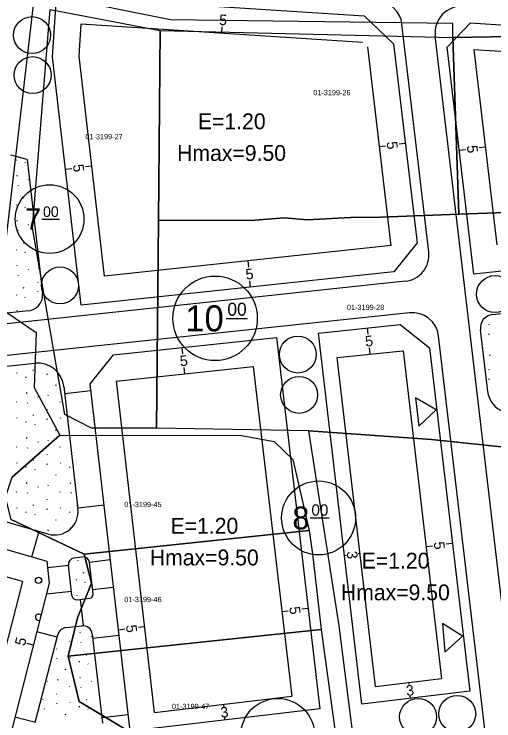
# Model space of a CAD drawing. Extents: x 419396 to 421519, y 4453567 to 4456767.
# Drawn here: x 421112.1 to 421202.9, y 4454481 to 4454614.7 of the extents above; entities that cross this region are included whole.
import ezdxf

# ---------------------------------------------------------------- set-up
doc = ezdxf.new("R2010")
doc.units = 0
for name, color, linetype in [('0_KADASTRO', 7, 'Continuous'), ('Level 16', 7, 'Continuous'), ('Level 20', 7, 'Continuous'), ('Level 28', 7, 'Continuous'), ('Level 29', 7, 'Continuous'), ('Level 30', 7, 'Continuous'), ('Level 41', 7, 'Continuous'), ('Level 44', 7, 'Continuous'), ('Level 55', 7, 'Continuous'), ('Level 58', 7, 'Continuous'), ('Level 62', 7, 'Continuous')]:
    doc.layers.add(name, color=color, linetype=linetype)

msp = doc.modelspace()

# ---------------------------------------------------------------- linework, layer by layer
at = {"layer": '0_KADASTRO'}
for points in [[(421028.56, 4454776.95), (421116.99, 4454780.91), (421122.61, 4454779.98), (421124.13, 4454754.4), (421119.75, 4454712.65), (421119.74, 4454670.93), (421119.78, 4454646.86), (421115.84, 4454617.61), (421110.18, 4454569.28)], [(421109.51, 4454559.06), (421116.28, 4454554.47), (421115.85, 4454544.09), (421120.74, 4454535.03), (421111.68, 4454527.07)], [(421182.51, 4454429.28), (421173.66, 4454498.99), (421167.91, 4454535.86), (421191.12, 4454534.24), (421213.91, 4454531.86), (421207.82, 4454512.43), (421214.05, 4454496.12), (421234.75, 4454459.61)], [(421111.55, 4454519.07), (421125.37, 4454512.5), (421126.72, 4454507.02), (421124.1, 4454500.45), (421122.29, 4454493.22), (421124.38, 4454484.62), (421135.45, 4454478), (421131.6, 4454464.37), (421129.81, 4454454.28), (421128.51, 4454452.73), (421125.48, 4454445.01), (421128.73, 4454441.78), (421132.05, 4454437.82), (421134.41, 4454431.3), (421134.48, 4454420.26), (421131.79, 4454397.32), (421133.06, 4454390.43), (421138.28, 4454381.97), (421141.23, 4454373.67), (421141.9, 4454369.44), (421133.84, 4454369.37), (421121.46, 4454358.14), (421109.64, 4454344.66)]]:
    msp.add_lwpolyline(points, dxfattribs=at)
for points in [[(421119.69, 4454618.16), (421122.96, 4454649.79), (421123.31, 4454670.52), (421161.43, 4454671.83), (421199.11, 4454672.12), (421256.97, 4454668.8), (421290.65, 4454667.07), (421277.56, 4454646.58), (421269.69, 4454637.2), (421268.03, 4454634.05), (421263.2, 4454624.9), (421261.03, 4454611.43), (421195.2, 4454610.32), (421195.14, 4454612.96), (421141.7, 4454613.65)], [(421115.55, 4454574.26), (421118.89, 4454615.61), (421139.77, 4454611.62), (421139.4, 4454575.69), (421139.04, 4454536.38), (421126.72, 4454536.38), (421121.67, 4454538.99)], [(421139.4, 4454575.69), (421139.77, 4454611.62), (421195.2, 4454610.32), (421196.29, 4454576.87), (421181.47, 4454576.33), (421175.77, 4454576.22), (421167.56, 4454575.82), (421163.28, 4454576.21), (421157.66, 4454575.77)], [(421195.2, 4454610.32), (421261.03, 4454611.43), (421259.67, 4454600.41), (421258.1, 4454587.66), (421250.87, 4454578.86), (421196.29, 4454576.87)], [(421139.04, 4454536.38), (421139.4, 4454575.69), (421157.66, 4454575.77), (421163.28, 4454576.21), (421167.56, 4454575.82), (421175.77, 4454576.22), (421181.47, 4454576.33), (421196.29, 4454576.87), (421250.87, 4454578.86), (421232.64, 4454554.42), (421213.91, 4454531.86), (421191.12, 4454534.24), (421167.91, 4454535.86)], [(421110.42, 4454523.31), (421111.68, 4454527.07), (421120.74, 4454535.03), (421155.12, 4454534.98), (421161.31, 4454533.82), (421164.86, 4454530.43), (421167.98, 4454517.01), (421125.37, 4454512.5), (421111.55, 4454519.07)], [(421122.29, 4454493.22), (421124.1, 4454500.45), (421126.72, 4454507.02), (421125.37, 4454512.5), (421167.98, 4454517.01), (421168.6, 4454512.59), (421170.21, 4454498.29)], [(421122.29, 4454493.22), (421170.21, 4454498.29), (421175.5, 4454459.97), (421128.51, 4454452.73), (421129.81, 4454454.28), (421131.6, 4454464.37), (421135.45, 4454478), (421124.38, 4454484.62)]]:
    msp.add_lwpolyline(points, close=True, dxfattribs=at)
at = {"layer": 'Level 16'}
for p, q in [((421192, 4454539.85), (421188.12, 4454542.13)), ((421188.12, 4454542.13), (421188.72, 4454536.77)), ((421188.72, 4454536.77), (421192, 4454539.85)), ((421197.02, 4454497.02), (421193.2, 4454499.39)), ((421193.2, 4454499.39), (421193.67, 4454494.01)), ((421193.67, 4454494.01), (421197.02, 4454497.02))]:
    msp.add_line(p, q, dxfattribs=at)
at = {"layer": 'Level 20'}
for p, q in [((421124.38, 4454606.8), (421124.77, 4454612.88)), ((421124.77, 4454612.88), (421178.06, 4454609.42)), ((421151.41, 4454611.15), (421151.49, 4454612.34)), ((421178.99, 4454608.53), (421183.42, 4454570.86)), ((421199.19, 4454608.04), (421256.11, 4454604.35)), ((421203.54, 4454571.04), (421199.19, 4454608.04)), ((421129.17, 4454565.14), (421124.38, 4454606.8)), ((421181.21, 4454589.7), (421182.4, 4454589.83)), ((421186.17, 4454590.28), (421184.98, 4454590.14)), ((421196.4, 4454588.96), (421197.59, 4454589.1)), ((421201.36, 4454589.54), (421200.17, 4454589.4)), ((421126.77, 4454585.97), (421125.58, 4454585.83)), ((421121.8, 4454585.4), (421123, 4454585.54)), ((421183.47, 4454570.92), (421129.17, 4454565.14)), ((421156.32, 4454568.03), (421156.45, 4454566.84)), ((421156.85, 4454563.06), (421156.72, 4454564.25)), ((421178.96, 4454555.35), (421179.08, 4454554.16)), ((421143.86, 4454551.62), (421143.98, 4454550.43)), ((421173.28, 4454549.72), (421185.7, 4454551.04)), ((421179.49, 4454550.38), (421179.36, 4454551.57)), ((421185.76, 4454550.99), (421193.05, 4454488.98)), ((421180.54, 4454487.5), (421173.28, 4454549.72)), ((421131.41, 4454545.27), (421157.36, 4454548.03)), ((421144.39, 4454546.65), (421144.26, 4454547.84)), ((421157.36, 4454548.03), (421164.65, 4454485.64)), ((421138.67, 4454482.58), (421131.45, 4454545.31)), ((421113.65, 4454507.34), (421082.07, 4454516.41)), ((421190.11, 4454513.95), (421191.31, 4454514.09)), ((421195.08, 4454514.53), (421193.89, 4454514.39)), ((421174.63, 4454512.28), (421175.03, 4454512.33)), ((421177.61, 4454512.63), (421177.21, 4454512.58)), ((421113.65, 4454507.34), (421108.12, 4454485.8)), ((421162.78, 4454501.68), (421163.97, 4454501.82)), ((421167.74, 4454502.26), (421166.55, 4454502.12)), ((421136.8, 4454498.8), (421135.61, 4454498.66)), ((421131.83, 4454498.23), (421133.03, 4454498.37)), ((421115.72, 4454495.32), (421114.56, 4454495.62)), ((421180.54, 4454487.5), (421193.05, 4454488.98)), ((421186.8, 4454488.24), (421186.84, 4454487.84)), ((421138.67, 4454482.58), (421164.65, 4454485.64)), ((421187.15, 4454485.26), (421187.1, 4454485.66)), ((421151.66, 4454484.11), (421151.71, 4454483.71)), ((421152.01, 4454481.13), (421151.96, 4454481.53))]:
    msp.add_line(p, q, dxfattribs=at)
at = {"layer": 'Level 28'}
for p, q in [((421114.54, 4454587.25), (421111.47, 4454588.07)), ((421114.54, 4454587.25), (421117.46, 4454561.91)), ((421202.72, 4454557.88), (421237.75, 4454561.61)), ((421114.8, 4454558.58), (421083.59, 4454555.26)), ((421169.71, 4454554.37), (421185.17, 4454556.01)), ((421185.17, 4454556.01), (421190.72, 4454551.58)), ((421201.77, 4454543.31), (421200.39, 4454554.97)), ((421130.88, 4454550.24), (421161.76, 4454553.52)), ((421126.48, 4454544.74), (421130.88, 4454550.24)), ((421092.33, 4454546.14), (421116.01, 4454548.66)), ((421121.5, 4454544.25), (421124.17, 4454521.09)), ((421134.04, 4454479.01), (421126.48, 4454544.74)), ((421126.63, 4454543.45), (421121.66, 4454542.88)), ((421118.55, 4454516.33), (421078.59, 4454527.81)), ((421124.14, 4454521.31), (421129.11, 4454521.88)), ((421115.43, 4454512.03), (421116.81, 4454516.83)), ((421123.42, 4454511.81), (421125.11, 4454512)), ((421126.33, 4454511.04), (421130.3, 4454511.5)), ((421127.03, 4454504.93), (421126.33, 4454511.04)), ((421122.38, 4454510.41), (421118.4, 4454509.95)), ((421123.04, 4454504.68), (421122.37, 4454510.48)), ((421118.21, 4454505.01), (421122.94, 4454505.55)), ((421126.93, 4454505.83), (421130.91, 4454506.28)), ((421124.02, 4454503.91), (421126.44, 4454504.18)), ((421124.57, 4454503.97), (421125.14, 4454499)), ((421121.91, 4454498.63), (421124.92, 4454498.98)), ((421116.09, 4454480.65), (421120.35, 4454497.28)), ((421120.24, 4454496.83), (421116.37, 4454497.83)), ((421126.89, 4454497.41), (421128.84, 4454480.53)), ((421126.98, 4454496.62), (421131.95, 4454497.19)), ((421116.1, 4454480.69), (421112.22, 4454481.69)), ((421128.71, 4454481.62), (421133.68, 4454482.19))]:
    msp.add_line(p, q, dxfattribs=at)
for centre, radius, start, end in [((421114.48, 4454561.57), 3, 276.0725, 6.5628), ((421202.99, 4454555.28), 2.62, 96.0725, 186.7082), ((421116.53, 4454543.68), 5, 6.5628, 96.0725), ((421206.3, 4454543.84), 4.57, 186.7082, 250.412), ((421119.77, 4454520.58), 4.42, 253.9653, 6.5628), ((421125.24, 4454510.91), 1.1, 6.5628, 96.5628), ((421123.56, 4454510.61), 1.2, 96.5628, 186.5628), ((421123.92, 4454504.78), 0.886, 186.5628, 276.5628), ((421126.36, 4454504.86), 0.678, 276.5628, 6.5628), ((421122.11, 4454496.82), 1.82, 96.5628, 165.6015), ((421125.12, 4454497.21), 1.78, 6.5628, 96.5628)]:
    msp.add_arc(centre, radius, start, end, dxfattribs=at)
at = {"layer": 'Level 29'}
for p, q in [((421119.36, 4454606.67), (421120.1, 4454618.19)), ((421120.1, 4454618.19), (421178.38, 4454614.41)), ((421178.38, 4454614.41), (421183.96, 4454609.12)), ((421194.1, 4454608.46), (421198.51, 4454613.1)), ((421198.51, 4454613.1), (421258.42, 4454609.21)), ((421183.96, 4454609.12), (421188.39, 4454571.44)), ((421199.15, 4454565.55), (421194.1, 4454608.46)), ((421124.77, 4454559.64), (421119.36, 4454606.67)), ((421188.39, 4454571.44), (421184, 4454565.95)), ((421256.62, 4454571.66), (421199.15, 4454565.55)), ((421184, 4454565.95), (421124.77, 4454559.64)), ((421161.76, 4454553.52), (421169.96, 4454483.24)), ((421177.91, 4454484.17), (421169.71, 4454554.37)), ((421190.72, 4454551.58), (421198.37, 4454486.58)), ((421078.83, 4454522.54), (421118.26, 4454511.21)), ((421118.26, 4454511.21), (421118.74, 4454507.06)), ((421118.74, 4454507.06), (421111.63, 4454479.37)), ((421198.37, 4454486.58), (421177.91, 4454484.17)), ((421169.96, 4454483.24), (421134.04, 4454479.01))]:
    msp.add_line(p, q, dxfattribs=at)
at = {"layer": 'Level 41'}
for p, q in [((421112.49, 4454587.23), (421112.51, 4454587.07)), ((421114.12, 4454586.76), (421114.19, 4454586.65)), ((421112.66, 4454584.09), (421112.73, 4454584.25)), ((421114.75, 4454583.47), (421114.82, 4454583.36)), ((421112.77, 4454582.35), (421112.84, 4454582.24)), ((421113.86, 4454579.9), (421113.94, 4454580.05)), ((421112.49, 4454578.72), (421112.51, 4454578.56)), ((421114.12, 4454578.25), (421114.19, 4454578.14)), ((421112.66, 4454575.58), (421112.73, 4454575.74)), ((421114.75, 4454574.96), (421114.82, 4454574.85)), ((421112.77, 4454573.84), (421112.84, 4454573.73)), ((421113.86, 4454571.39), (421113.94, 4454571.54)), ((421112.49, 4454570.21), (421112.51, 4454570.05)), ((421114.12, 4454569.74), (421114.19, 4454569.63)), ((421112.66, 4454567.07), (421112.73, 4454567.23)), ((421116.74, 4454566.66), (421116.81, 4454566.82)), ((421114.75, 4454566.45), (421114.82, 4454566.34)), ((421112.77, 4454565.33), (421112.84, 4454565.22)), ((421113.86, 4454562.88), (421113.94, 4454563.03)), ((421116.51, 4454564.07), (421116.58, 4454563.96)), ((421112.49, 4454561.7), (421112.51, 4454561.54)), ((421116.56, 4454562.15), (421116.64, 4454562.31)), ((421114.12, 4454561.23), (421114.19, 4454561.12)), ((421112.66, 4454558.56), (421112.73, 4454558.72)), ((421201.92, 4454556.05), (421201.99, 4454555.94)), ((421201.98, 4454554.12), (421202.05, 4454554.28)), ((421202.16, 4454550.13), (421202.23, 4454550.29)), ((421112.52, 4454546.88), (421112.59, 4454546.77)), ((421115.65, 4454547.26), (421115.72, 4454547.42)), ((421201.92, 4454547.54), (421201.99, 4454547.43)), ((421114.28, 4454546.09), (421114.3, 4454545.93)), ((421115.91, 4454545.62), (421115.98, 4454545.51)), ((421118.35, 4454546.53), (421118.42, 4454546.69)), ((421201.98, 4454545.61), (421202.05, 4454545.77)), ((421119.97, 4454544.47), (421120.04, 4454544.63)), ((421114.45, 4454542.94), (421114.52, 4454543.1)), ((421116.54, 4454542.33), (421116.61, 4454542.22)), ((421118.53, 4454542.54), (421118.6, 4454542.7)), ((421112.46, 4454541.4), (421112.53, 4454541.29)), ((421114.55, 4454541.21), (421114.63, 4454541.1)), ((421120.75, 4454541.4), (421120.82, 4454541.29)), ((421115.65, 4454538.75), (421115.72, 4454538.91)), ((421118.29, 4454539.95), (421118.36, 4454539.84)), ((421112.52, 4454538.37), (421112.59, 4454538.26)), ((421114.28, 4454537.58), (421114.3, 4454537.42)), ((421118.35, 4454538.02), (421118.42, 4454538.18)), ((421120.82, 4454538.37), (421120.89, 4454538.26)), ((421115.91, 4454537.11), (421115.98, 4454537)), ((421119.97, 4454535.96), (421120.04, 4454536.12)), ((421114.45, 4454534.43), (421114.52, 4454534.59)), ((421116.54, 4454533.82), (421116.61, 4454533.71)), ((421118.53, 4454534.03), (421118.6, 4454534.19)), ((421112.46, 4454532.89), (421112.53, 4454532.78)), ((421114.55, 4454532.7), (421114.63, 4454532.59)), ((421120.75, 4454532.89), (421120.82, 4454532.78)), ((421118.29, 4454531.44), (421118.36, 4454531.33)), ((421112.52, 4454529.86), (421112.59, 4454529.75)), ((421115.65, 4454530.24), (421115.72, 4454530.4)), ((421118.35, 4454529.51), (421118.42, 4454529.67)), ((421120.82, 4454529.86), (421120.89, 4454529.75)), ((421114.28, 4454529.07), (421114.3, 4454528.91)), ((421115.91, 4454528.6), (421115.98, 4454528.49)), ((421122.57, 4454529.07), (421122.59, 4454528.91)), ((421119.97, 4454527.45), (421120.04, 4454527.61)), ((421114.45, 4454525.92), (421114.52, 4454526.08)), ((421118.53, 4454525.52), (421118.6, 4454525.68)), ((421122.74, 4454525.92), (421122.81, 4454526.08)), ((421112.46, 4454524.38), (421112.53, 4454524.27)), ((421114.55, 4454524.19), (421114.63, 4454524.08)), ((421116.54, 4454525.31), (421116.61, 4454525.2)), ((421120.75, 4454524.38), (421120.82, 4454524.27)), ((421122.85, 4454524.19), (421122.92, 4454524.08)), ((421118.29, 4454522.93), (421118.36, 4454522.82)), ((421112.52, 4454521.35), (421112.59, 4454521.24)), ((421115.65, 4454521.73), (421115.72, 4454521.89)), ((421120.82, 4454521.35), (421120.89, 4454521.24)), ((421123.94, 4454521.73), (421124.02, 4454521.89)), ((421114.28, 4454520.56), (421114.3, 4454520.4)), ((421115.91, 4454520.09), (421115.98, 4454519.98)), ((421118.35, 4454521), (421118.42, 4454521.16)), ((421122.57, 4454520.56), (421122.59, 4454520.4)), ((421119.97, 4454518.94), (421120.04, 4454519.1)), ((421114.48, 4454517.5), (421114.52, 4454517.57)), ((421122.74, 4454517.41), (421122.81, 4454517.57)), ((421118.53, 4454517.01), (421118.6, 4454517.17)), ((421124.09, 4454511.39), (421124.16, 4454511.29)), ((421125.19, 4454508.94), (421125.26, 4454509.1)), ((421123.82, 4454507.76), (421123.83, 4454507.6)), ((421125.45, 4454507.29), (421125.52, 4454507.19)), ((421123.98, 4454504.62), (421124.05, 4454504.78)), ((421120.37, 4454497.22), (421120.44, 4454497.38)), ((421124.58, 4454497.63), (421124.65, 4454497.79)), ((421122.59, 4454496.08), (421122.66, 4454495.98)), ((421126.67, 4454497.01), (421126.74, 4454496.91)), ((421120.13, 4454494.63), (421120.2, 4454494.52)), ((421124.69, 4454495.89), (421124.76, 4454495.78)), ((421125.78, 4454493.44), (421125.85, 4454493.6)), ((421120.19, 4454492.71), (421120.26, 4454492.87)), ((421122.65, 4454493.05), (421122.72, 4454492.95)), ((421124.41, 4454492.26), (421124.43, 4454492.1)), ((421121.8, 4454490.65), (421121.88, 4454490.81)), ((421126.04, 4454491.79), (421126.11, 4454491.68)), ((421124.58, 4454489.12), (421124.65, 4454489.28)), ((421118.38, 4454488.5), (421118.45, 4454488.4)), ((421120.37, 4454488.71), (421120.44, 4454488.87)), ((421126.67, 4454488.5), (421126.74, 4454488.4)), ((421122.59, 4454487.57), (421122.66, 4454487.47)), ((421124.69, 4454487.38), (421124.76, 4454487.27)), ((421120.13, 4454486.12), (421120.2, 4454486.01)), ((421117.49, 4454484.93), (421117.56, 4454485.09)), ((421120.19, 4454484.2), (421120.26, 4454484.36)), ((421122.65, 4454484.54), (421122.72, 4454484.44)), ((421125.78, 4454484.93), (421125.85, 4454485.09)), ((421117.75, 4454483.28), (421117.82, 4454483.17)), ((421124.41, 4454483.75), (421124.43, 4454483.59)), ((421126.04, 4454483.28), (421126.11, 4454483.17)), ((421121.8, 4454482.14), (421121.88, 4454482.3))]:
    msp.add_line(p, q, dxfattribs=at)
at = {"layer": 'Level 44'}
msp.add_circle((421116.7, 4454507.58), 0.6, dxfattribs=at)
msp.add_arc((421116.7, 4454500.58), 0.6, 38.3518, 292.8524, dxfattribs=at)
at = {"layer": 'Level 55'}
for centre in [(421115.47, 4454610.76), (421115.59, 4454603.19), (421120.77, 4454563.39), (421203.16, 4454561.75), (421165.81, 4454550.31), (421166.06, 4454542.68), (421188.59, 4454481.73), (421196, 4454482.31)]:
    msp.add_circle(centre, 3.5, dxfattribs=at)
at = {"layer": 'Level 58'}
for p, q in [((421117.35, 4454575.95), (421120.65, 4454575.95)), ((421152.23, 4454557.16), (421156.29, 4454557.16)), ((421168.18, 4454519.38), (421171.73, 4454519.38))]:
    msp.add_line(p, q, dxfattribs=at)
for centre, radius in [((421118.8, 4454575.95), 6.5), ((421150.14, 4454557.16), 8), ((421169.74, 4454519.38), 7), ((421162.01, 4454478.22), 7)]:
    msp.add_circle(centre, radius, dxfattribs=at)
at = {"layer": 'Level 62'}
for p, q in [((421190.6, 4454569.72), (421185.53, 4454612.85)), ((421205.84, 4454491.55), (421191.83, 4454610.62)), ((421186.17, 4454564.17), (421089.25, 4454553.86)), ((421186.98, 4454558.22), (421089.88, 4454547.89)), ((421212.34, 4454384.94), (421192.47, 4454553.83))]:
    msp.add_line(p, q, dxfattribs=at)
for centre, start, end in [((421180.57, 4454612.26), 6.7082, 86.2833), ((421196.8, 4454611.21), 86.2833, 186.7082), ((421185.64, 4454569.14), 276.0725, 6.7082), ((421187.51, 4454553.25), 6.7082, 96.0725)]:
    msp.add_arc(centre, 5, start, end, dxfattribs=at)

# ---------------------------------------------------------------- texts
at = {"layer": '0_KADASTRO'}
for s, p in [('01-3199-26', (421168.73, 4454599.38)), ('01-3199-27', (421125.58, 4454591.06)), ('01-3199-28', (421175.11, 4454558.75)), ('01-3199-45', (421132.95, 4454521.43)), ('01-3199-46', (421132.95, 4454503.45)), ('01-3199-47', (421141.96, 4454483.21))]:
    msp.add_text(s, height=1, dxfattribs=at).set_placement(p)
at = {"layer": 'Level 20'}
for s, rotation, p in [('5', 356.2833, (421150.85, 4454612.69)), ('5', 276.7082, (421182.62, 4454590.53)), ('5', 276.7082, (421197.81, 4454589.8)), ('5', 276.5628, (421123.22, 4454586.23)), ('5', 6.0725, (421156.03, 4454564.48)), ('5', 6.0725, (421178.67, 4454551.8)), ('5', 6.0725, (421143.57, 4454548.07)), ('5', 276.7082, (421191.53, 4454514.79)), ('3', 276.6615, (421175.05, 4454513)), ('5', 276.6615, (421164.19, 4454502.51)), ('5', 276.5628, (421133.25, 4454499.06)), ('5', 75.6015, (421114.1, 4454495.05)), ('3', 6.7082, (421186.43, 4454485.68)), ('3', 6.7082, (421151.29, 4454481.55))]:
    msp.add_text(s, height=2, rotation=rotation, dxfattribs=at).set_placement(p)
at = {"layer": 'Level 30'}
for s, p in [('E=1.20', (421146.89, 4454592.95)), ('Hmax=9.50', (421142.95, 4454586.95)), ('E=1.20', (421141.71, 4454516.4)), ('Hmax=9.50', (421137.78, 4454510.4)), ('E=1.20', (421177.91, 4454509.8)), ('Hmax=9.50', (421173.97, 4454503.8))]:
    msp.add_text(s, height=3, dxfattribs=at).set_placement(p)
at = {"layer": 'Level 58'}
for s, height, p in [('7', 4, (421114.2, 4454573.95)), ('00', 1.998, (421117.55, 4454576.35)), ('00', 2.46, (421152.47, 4454557.65)), ('10', 4.919, (421144.48, 4454554.7)), ('8', 4.3, (421164.79, 4454517.23)), ('00', 2.152, (421168.39, 4454519.81))]:
    msp.add_text(s, height=height, dxfattribs=at).set_placement(p)

doc.saveas('drawing.dxf')
